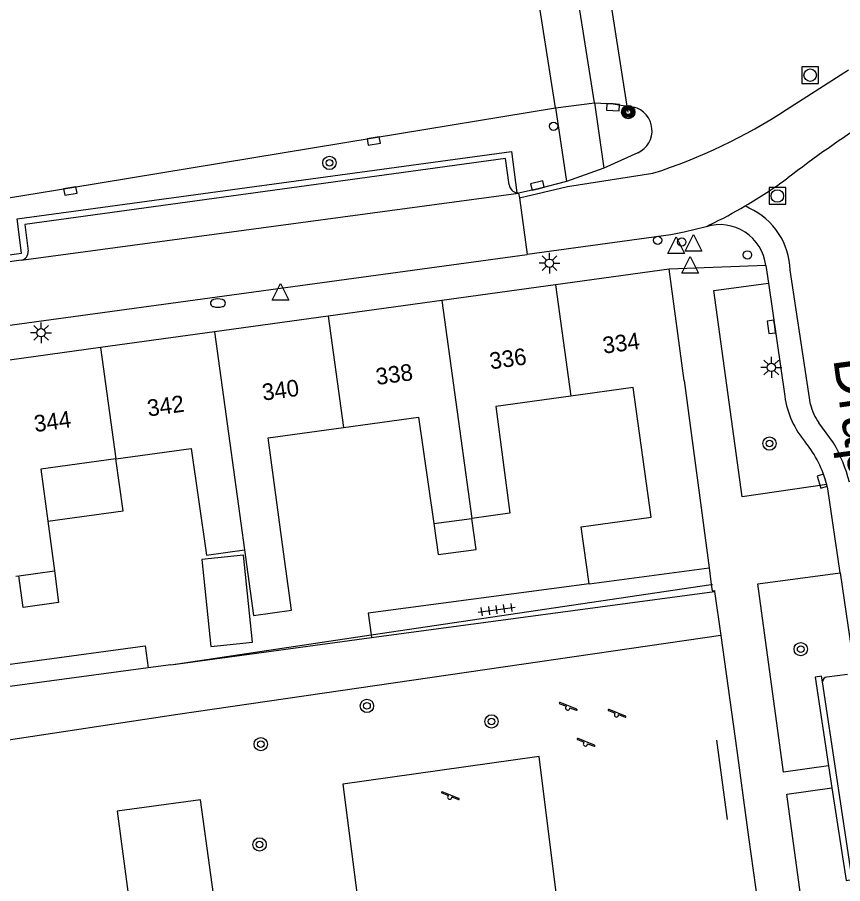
# Model space of a CAD drawing. Extents: x 132999 to 136000, y 398499 to 400501.
# Drawn here: x 133231.7 to 133281.2, y 398587.2 to 398639.2 of the extents above; entities that cross this region are included whole.
import ezdxf

# ---------------------------------------------------------------- set-up
doc = ezdxf.new("R2010")
doc.units = 0
for name, color, linetype in [('gg-afsc-erfafscheiding', 7, 'Continuous'), ('gg-afsc-hekwerk', 7, 'Continuous'), ('gg-anno-huisnummerreeks BGT', 7, 'Continuous'), ('gg-anno-openbare ruimte label', 7, 'Continuous'), ('gg-bbg-gedigitaliseerde bebouwing', 7, 'Continuous'), ('gg-bbg-gedigitaliseerde bijgebouw', 7, 'Continuous'), ('gg-bbg-hoofdgebouw', 7, 'Continuous'), ('gg-bbg-luifel en loopbrug', 7, 'Continuous'), ('gg-bbg-tussenscheiding', 7, 'Continuous'), ('gg-knt-verharding', 7, 'Continuous'), ('gg-knt-verharding nz', 7, 'Continuous'), ('gt-grn-groengrens', 7, 'Continuous'), ('gt-grn-weggrens', 7, 'Continuous'), ('gt-grn-weglijn', 7, 'Continuous'), ('gt-knt-lijn portaal', 7, 'Continuous'), ('gt-symb-boom', 7, 'Continuous'), ('gt-symb-brandkraan', 7, 'Continuous'), ('gt-symb-drukknoppaal', 7, 'Continuous'), ('gt-symb-kolk', 7, 'Continuous'), ('gt-symb-lichtmast', 7, 'Continuous'), ('gt-symb-portaalmast', 7, 'Continuous'), ('gt-symb-rioolschacht', 7, 'Continuous'), ('gt-symb-speelvoorziening', 7, 'Continuous'), ('gt-symb-tegel verharding', 7, 'Continuous'), ('gt-symb-verkeersregelinstallatiepaal', 7, 'Continuous'), ('gt-symb-waterafsluiter', 7, 'Continuous')]:
    doc.layers.add(name, color=color, linetype=linetype)

# ---------------------------------------------------------------- blocks, each defined once
blk = doc.blocks.new('gt0-RS')
at = {"layer": 'gt-symb-rioolschacht'}
blk.add_lwpolyline([(-0.5, -0.5), (0.5, -0.5), (0.5, 0.5), (-0.5, 0.5)], close=True, dxfattribs=at)
blk.add_circle((0, 0), 0.375, dxfattribs=at)
blk = doc.blocks.new('gt0-PORTM')
at = {"layer": 'gt-symb-portaalmast'}
for radius in [0.4, 0.33, 0.27, 0.21, 0.15]:
    blk.add_circle((0, 0), radius, dxfattribs=at)
blk = doc.blocks.new('gt0-KOLK')
at = {"layer": 'gt-symb-kolk'}
blk.add_lwpolyline([(0, 0), (0.375, 0), (0.375, 0.4), (-0.375, 0.4), (-0.375, 0), (0, 0)], dxfattribs=at)
blk = doc.blocks.new('gt0-BOOM')
at = {"layer": 'gt-symb-boom'}
for radius in [0.4, 0.2]:
    blk.add_circle((0, 0), radius, dxfattribs=at)
blk = doc.blocks.new('gt0-WAFSL')
at = {"layer": 'gt-symb-waterafsluiter'}
for p, q in [((-0.5, -0.333), (0, 0.667)), ((0, 0.667), (0.5, -0.333)), ((0.5, -0.333), (-0.5, -0.333))]:
    blk.add_line(p, q, dxfattribs=at)
blk = doc.blocks.new('gt0-VIPAAL')
at = {"layer": 'gt-symb-verkeersregelinstallatiepaal'}
blk.add_circle((0, 0), 0.25, dxfattribs=at)
blk = doc.blocks.new('gt0-LMAST')
at = {"layer": 'gt-symb-lichtmast'}
for p, q in [((-0.005, 0.246), (-0.005, 0.621)), ((-0.182, 0.173), (-0.447, 0.438)), ((0.172, 0.173), (0.437, 0.438)), ((-0.255, -0.004), (-0.63, -0.004)), ((-0.182, -0.181), (-0.447, -0.446)), ((-0.005, -0.254), (-0.005, -0.629)), ((0.437, -0.446), (0.172, -0.181)), ((0.245, -0.004), (0.62, -0.004))]:
    blk.add_line(p, q, dxfattribs=at)
blk.add_circle((-0.005, -0.004), 0.25, dxfattribs=at)
blk = doc.blocks.new('gt0-DPAAL')
at = {"layer": 'gt-symb-drukknoppaal'}
blk.add_circle((0, 0), 0.25, dxfattribs=at)
blk = doc.blocks.new('gt0-SV')
at = {"layer": 'gt-symb-speelvoorziening'}
for p, q in [((-0.477, 0.255), (-0.08, 0.096)), ((0.542, -0.076), (-0.449, 0.324)), ((0.125, 0.014), (0.515, -0.143))]:
    blk.add_line(p, q, dxfattribs=at)
for centre, radius, start, end in [((-0.466, 0.291), 0.0369, 63.6251, 252.6602), ((-0.002, -0.005), 0.128, 127.6866, 8.5986), ((0.531, -0.111), 0.0363, 243.5085, 72.5436)]:
    blk.add_arc(centre, radius, start, end, dxfattribs=at)
blk = doc.blocks.new('gt0-TEG1')
at = {"layer": 'gt-symb-tegel verharding'}
for p, q in [((-1.125, 0), (1.125, 0)), ((-0.9, -0.25), (-0.9, 0.25)), ((-0.45, -0.25), (-0.45, 0.25)), ((0, -0.25), (0, 0.25)), ((0.45, -0.25), (0.45, 0.25)), ((0.9, -0.25), (0.9, 0.25))]:
    blk.add_line(p, q, dxfattribs=at)
blk = doc.blocks.new('gt0-BR')
at = {"layer": 'gt-symb-brandkraan'}
for centre, radius, start, end in [((-0.244, 0), 0.206, 107.5669, 252.4331), ((0.599, -2.664), 3, 106.892, 107.5669), ((0, -0.691), 0.938, 73.108, 106.892), ((-0.599, -2.664), 3, 72.4331, 73.108), ((0.244, 0), 0.206, 287.567, 72.4331), ((0.599, 2.664), 3, 252.4331, 253.108), ((0, 0.691), 0.938, 253.108, 286.8921), ((-0.599, 2.664), 3, 286.8921, 287.567)]:
    blk.add_arc(centre, radius, start, end, dxfattribs=at)

msp = doc.modelspace()

# ---------------------------------------------------------------- linework, layer by layer
at = {"layer": 'gg-afsc-erfafscheiding'}
for p, q in [((133252.927, 398601.949), (133273.545, 398604.729)), ((133252.906, 398602.107), (133252.927, 398601.949)), ((133240.88, 398600.324), (133252.927, 398601.949)), ((133225.4, 398599.565), (133232.545, 398600.532)), ((133239.524, 398600.141), (133225.611, 398598.262)), ((133240.88, 398600.324), (133239.524, 398600.141))]:
    msp.add_line(p, q, dxfattribs=at)
for points in [[(133266.002, 398605.181), (133252.733, 398603.417), (133252.906, 398602.107)], [(133232.545, 398600.532), (133239.346, 398601.453), (133239.524, 398600.141)]]:
    msp.add_lwpolyline(points, dxfattribs=at)
at = {"layer": 'gg-afsc-hekwerk'}
for p, q in [((133273.545, 398604.729), (133273.913, 398602.074)), ((133273.913, 398602.074), (133274.87, 398595.175)), ((133273.653, 398595.788), (133274.29, 398591.025)), ((133275.28, 398592.177), (133275.583, 398589.97)), ((133275.583, 398589.97), (133277.584, 398575.41))]:
    msp.add_line(p, q, dxfattribs=at)
at = {"layer": 'gg-bbg-gedigitaliseerde bebouwing'}
for p, q in [((133233.485, 398608.948), (133233.884, 398605.951)), ((133266.002, 398605.181), (133273.207, 398606.139)), ((133231.571, 398605.632), (133231.751, 398605.657)), ((133231.751, 398605.657), (133233.884, 398605.951))]:
    msp.add_line(p, q, dxfattribs=at)
for points in [[(133266.002, 398605.181), (133265.53, 398608.602), (133269.735, 398609.183), (133268.659, 398616.974), (133264.911, 398616.459)], [(133264.911, 398616.459), (133260.394, 398615.839), (133261.246, 398609.429), (133258.964, 398609.114)], [(133251.249, 398614.575), (133255.766, 398615.2), (133256.681, 398608.799)], [(133245.302, 398607.227), (133245.845, 398603.285), (133248.128, 398603.6), (133247.584, 398607.542), (133246.732, 398613.952), (133251.249, 398614.575)], [(133237.587, 398612.689), (133242.104, 398613.313), (133243.019, 398606.912), (133245.302, 398607.227)], [(133237.587, 398612.689), (133233.071, 398612.065), (133233.485, 398608.948)]]:
    msp.add_lwpolyline(points, dxfattribs=at)
at = {"layer": 'gg-bbg-gedigitaliseerde bijgebouw'}
for points in [[(133256.681, 398608.799), (133256.947, 398606.935), (133259.221, 398607.249), (133258.964, 398609.114)], [(133243.28, 398601.421), (133245.791, 398601.681), (133245.25, 398606.898), (133242.74, 398606.638), (133243.28, 398601.421)]]:
    msp.add_lwpolyline(points, dxfattribs=at)
at = {"layer": 'gg-bbg-hoofdgebouw'}
for p, q in [((133270.82, 398624.081), (133263.989, 398623.14)), ((133271.71, 398617.401), (133270.82, 398624.081)), ((133263.989, 398623.14), (133257.158, 398622.198)), ((133257.158, 398622.198), (133250.327, 398621.257)), ((133250.327, 398621.257), (133243.496, 398620.316)), ((133243.496, 398620.316), (133236.665, 398619.374)), ((133236.665, 398619.374), (133229.834, 398618.433)), ((133271.71, 398617.401), (133273.207, 398606.139))]:
    msp.add_line(p, q, dxfattribs=at)
at = {"layer": 'gg-bbg-luifel en loopbrug'}
for points in [[(133233.485, 398608.948), (133238.017, 398609.574), (133237.587, 398612.689)], [(133233.884, 398605.951), (133234.136, 398604.058), (133232.002, 398603.764), (133231.751, 398605.657)]]:
    msp.add_lwpolyline(points, dxfattribs=at)
at = {"layer": 'gg-bbg-tussenscheiding'}
for p, q in [((133263.989, 398623.14), (133264.911, 398616.459)), ((133257.158, 398622.198), (133258.08, 398615.519)), ((133250.327, 398621.257), (133251.249, 398614.575)), ((133243.496, 398620.316), (133244.418, 398613.632)), ((133236.665, 398619.374), (133237.587, 398612.689)), ((133258.08, 398615.519), (133258.964, 398609.114)), ((133244.418, 398613.632), (133245.302, 398607.227)), ((133256.681, 398608.799), (133258.964, 398609.114))]:
    msp.add_line(p, q, dxfattribs=at)
at = {"layer": 'gg-knt-verharding'}
for p, q in [((133263.989, 398633.764), (133266.318, 398634.068)), ((133263.989, 398633.764), (133264.641, 398629.338)), ((133266.318, 398634.068), (133266.894, 398630.158)), ((133268.296, 398633.872), (133268.668, 398633.815)), ((133268.935, 398631.068), (133266.894, 398630.158)), ((133266.894, 398630.158), (133264.641, 398629.338)), ((133231.89, 398624.612), (133261.755, 398628.653)), ((133219.526, 398619.111), (133262.283, 398624.966)), ((133231.89, 398624.612), (133229.992, 398624.361)), ((133276.619, 398624.295), (133276.773, 398623.237)), ((133276.773, 398623.237), (133277.758, 398616.448)), ((133273.207, 398606.139), (133273.34, 398605.138)), ((133281.074, 398605.849), (133281.897, 398600.23)), ((133281.52, 398599.742), (133280.292, 398599.572)), ((133281.736, 398587.836), (133280.013, 398599.291)), ((133274.87, 398595.175), (133275.28, 398592.177))]:
    msp.add_line(p, q, dxfattribs=at)
for points in [[(133223.718, 398627.205), (133226.687, 398627.653), (133234.811, 398628.974), (133253.034, 398631.976), (133263.989, 398633.764)], [(133266.318, 398634.068), (133267.453, 398634.003), (133268.296, 398633.872)], [(133102.511, 398609.465), (133113.145, 398610.953), (133123.789, 398612.407), (133124.075, 398610.324), (133130.011, 398611.121), (133129.71, 398613.205), (133142.103, 398614.9), (133142.386, 398612.828), (133148.306, 398613.635), (133148.02, 398615.716), (133161.853, 398617.594), (133162.14, 398615.537), (133168.069, 398616.307), (133167.791, 398618.397), (133195.414, 398622.174), (133229.558, 398626.811), (133229.851, 398624.756), (133231.92, 398625.045), (133231.654, 398627.101), (133261.342, 398631.158), (133261.665, 398628.664)], [(133261.198, 398629.147), (133260.991, 398630.725), (133232.102, 398626.773), (133232.316, 398625.165)], [(133264.641, 398629.338), (133262.951, 398628.909), (133261.755, 398628.653)], [(133273.031, 398626.63), (133271.711, 398626.298), (133270.904, 398626.146), (133262.283, 398624.966)], [(133280.277, 398611.138), (133275.188, 398610.396), (133273.489, 398622.791), (133276.773, 398623.237)], [(133281.074, 398605.849), (133280.338, 398610.884), (133280.277, 398611.138)], [(133280.391, 398594.238), (133277.689, 398593.865), (133276.139, 398605.173), (133281.074, 398605.849)], [(133273.34, 398605.138), (133273.39, 398604.761), (133273.538, 398604.78), (133273.545, 398604.729)], [(133280.013, 398599.291), (133279.962, 398599.627), (133279.583, 398599.57), (133280.391, 398594.238)], [(133252.603, 398582.416), (133264.353, 398584.061), (133263.001, 398594.806), (133251.217, 398593.155), (133252.603, 398582.416)], [(133282.747, 398578.554), (133279.846, 398578.156), (133277.875, 398592.546), (133280.583, 398592.922)], [(133280.583, 398592.922), (133281.435, 398587.361), (133281.799, 398587.415), (133281.736, 398587.836)], [(133243.763, 398584.221), (133242.671, 398592.2), (133237.656, 398591.532), (133238.728, 398583.543), (133243.763, 398584.221)]]:
    msp.add_lwpolyline(points, dxfattribs=at)
for centre, radius, start, end in [((133268.328, 398632.396), 1.46, 294.5561, 76.547), ((133261.776, 398629.238), 0.585, 188.9954, 259.0749), ((133261.777, 398629.206), 0.553, 258.3331, 267.7304), ((133273.857, 398623.975), 2.781, 6.6143, 107.2752), ((133231.802, 398625.121), 0.516, 279.8416, 4.9411), ((133283.022, 398617.156), 5.311, 187.6616, 220.8954), ((133273.677, 398609.427), 6.818, 14.5314, 38.5806), ((133280.296, 398599.289), 0.283, 90.897, 179.5122)]:
    msp.add_arc(centre, radius, start, end, dxfattribs=at)
at = {"layer": 'gg-knt-verharding nz'}
for p, q in [((133277.869, 398633.674), (133281.587, 398636.045)), ((133261.755, 398628.653), (133261.817, 398628.369)), ((133261.817, 398628.369), (133262.283, 398624.966)), ((133275.624, 398627.748), (133275.384, 398627.884)), ((133273.26, 398626.747), (133273.031, 398626.63)), ((133279.307, 398615.959), (133278.086, 398624.017)), ((133280.686, 398613.652), (133279.808, 398614.847))]:
    msp.add_line(p, q, dxfattribs=at)
msp.add_lwpolyline([(133261.817, 398628.369), (133264.702, 398629.043), (133269.832, 398629.842)], dxfattribs=at)
for centre, radius, start, end in [((133259.843, 398661.137), 32.85, 287.7028, 303.2803), ((133320.28, 398574.455), 69.496, 122.58779, 127.54311), ((133260.012, 398654.058), 30.354, 300.4258, 306.1829), ((133260.111, 398653.863), 30.136, 295.8698, 300.4514), ((133273.832, 398623.887), 4.256, 1.7444, 65.0954), ((133282.292, 398616.635), 3.06, 192.7598, 215.7471), ((133271.705, 398608.648), 10.281, 14.9232, 29.1233)]:
    msp.add_arc(centre, radius, start, end, dxfattribs=at)
at = {"layer": 'gt-grn-groengrens'}
for p, q in [((133273.913, 398602.074), (133241.296, 398597.331)), ((133241.296, 398597.331), (133224.568, 398594.787))]:
    msp.add_line(p, q, dxfattribs=at)
at = {"layer": 'gt-grn-weggrens'}
for p, q in [((133263.989, 398633.764), (133262.108, 398645.739)), ((133266.318, 398634.068), (133264.445, 398646.094)), ((133276.619, 398624.295), (133270.82, 398624.081)), ((133280.391, 398594.238), (133280.583, 398592.922))]:
    msp.add_line(p, q, dxfattribs=at)
at = {"layer": 'gt-grn-weglijn'}
for p, q in [((133252.906, 398602.107), (133273.34, 398605.138)), ((133273.34, 398605.138), (133273.416, 398605.149)), ((133240.88, 398600.324), (133252.906, 398602.107))]:
    msp.add_line(p, q, dxfattribs=at)
at = {"layer": 'gt-knt-lijn portaal'}
for p, q in [((133268.296, 398633.872), (133266.294, 398646.609)), ((133268.352, 398633.519), (133268.296, 398633.872))]:
    msp.add_line(p, q, dxfattribs=at)

# ---------------------------------------------------------------- block references
at = {"layer": 'gt-symb-boom'}
for p in [(133250.408, 398630.464), (133276.839, 398613.607), (133278.713, 398601.257), (133252.663, 398597.846), (133260.14, 398596.916), (133246.282, 398595.551), (133246.21, 398589.527)]:
    msp.add_blockref('gt0-BOOM', p, dxfattribs=at)
at = {"layer": 'gt-symb-brandkraan'}
msp.add_blockref('gt0-BR', (133243.71, 398622.044), dxfattribs=at)
at = {"layer": 'gt-symb-drukknoppaal'}
msp.add_blockref('gt0-DPAAL', (133270.123, 398625.816), dxfattribs=at)
at = {"layer": 'gt-symb-kolk'}
for p, rotation in [((133267.453, 398634.003), 176.7216851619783), ((133253.034, 398631.976), -170.64645871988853), ((133234.811, 398628.974), -170.76852067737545), ((133262.951, 398628.909), 14.228057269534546), ((133277.15, 398620.638), 98.2602108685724), ((133280.201, 398611.41), 107.1792680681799)]:
    msp.add_blockref('gt0-KOLK', p, dxfattribs=dict(at, rotation=rotation))
at = {"layer": 'gt-symb-lichtmast'}
for p in [(133263.628, 398624.441), (133233.09, 398620.262), (133276.955, 398618.185)]:
    msp.add_blockref('gt0-LMAST', p, dxfattribs=at)
at = {"layer": 'gt-symb-portaalmast'}
msp.add_blockref('gt0-PORTM', (133268.352, 398633.519), dxfattribs=at)
at = {"layer": 'gt-symb-rioolschacht'}
for p in [(133279.286, 398635.738), (133277.311, 398628.479)]:
    msp.add_blockref('gt0-RS', p, dxfattribs=at)
at = {"layer": 'gt-symb-speelvoorziening'}
for p in [(133264.717, 398597.726), (133267.649, 398597.313), (133265.786, 398595.565), (133257.637, 398592.37)]:
    msp.add_blockref('gt0-SV', p, dxfattribs=at)
at = {"layer": 'gt-symb-tegel verharding', "rotation": 7.814180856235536}
msp.add_blockref('gt0-TEG1', (133260.455, 398603.634), dxfattribs=at)
at = {"layer": 'gt-symb-verkeersregelinstallatiepaal'}
for p in [(133263.871, 398632.664), (133271.57, 398625.715), (133275.515, 398624.94)]:
    msp.add_blockref('gt0-VIPAAL', p, dxfattribs=at)
at = {"layer": 'gt-symb-waterafsluiter'}
for p in [(133271.238, 398625.362), (133272.282, 398625.504), (133272.073, 398624.173), (133247.475, 398622.556)]:
    msp.add_blockref('gt0-WAFSL', p, dxfattribs=at)

# ---------------------------------------------------------------- texts
at = {"layer": 'gg-anno-huisnummerreeks BGT'}
for s, rotation, p in [('334', 7.8, (133266.885, 398618.998)), ('336', 7.9, (133260.091, 398618.059)), ('338', 7.8, (133253.259, 398617.12)), ('340', 7.8, (133246.428, 398616.179)), ('342', 7.9, (133239.53, 398615.226)), ('344', 7.8, (133232.73, 398614.291))]:
    msp.add_text(s, height=1, rotation=rotation, dxfattribs=at).set_placement(p)
at = {"layer": 'gg-anno-openbare ruimte label'}
msp.add_text('Drapenierstraat', height=2.5, rotation=277.9, dxfattribs=at).set_placement((133280.664, 398618.689))

doc.saveas('drawing.dxf')
